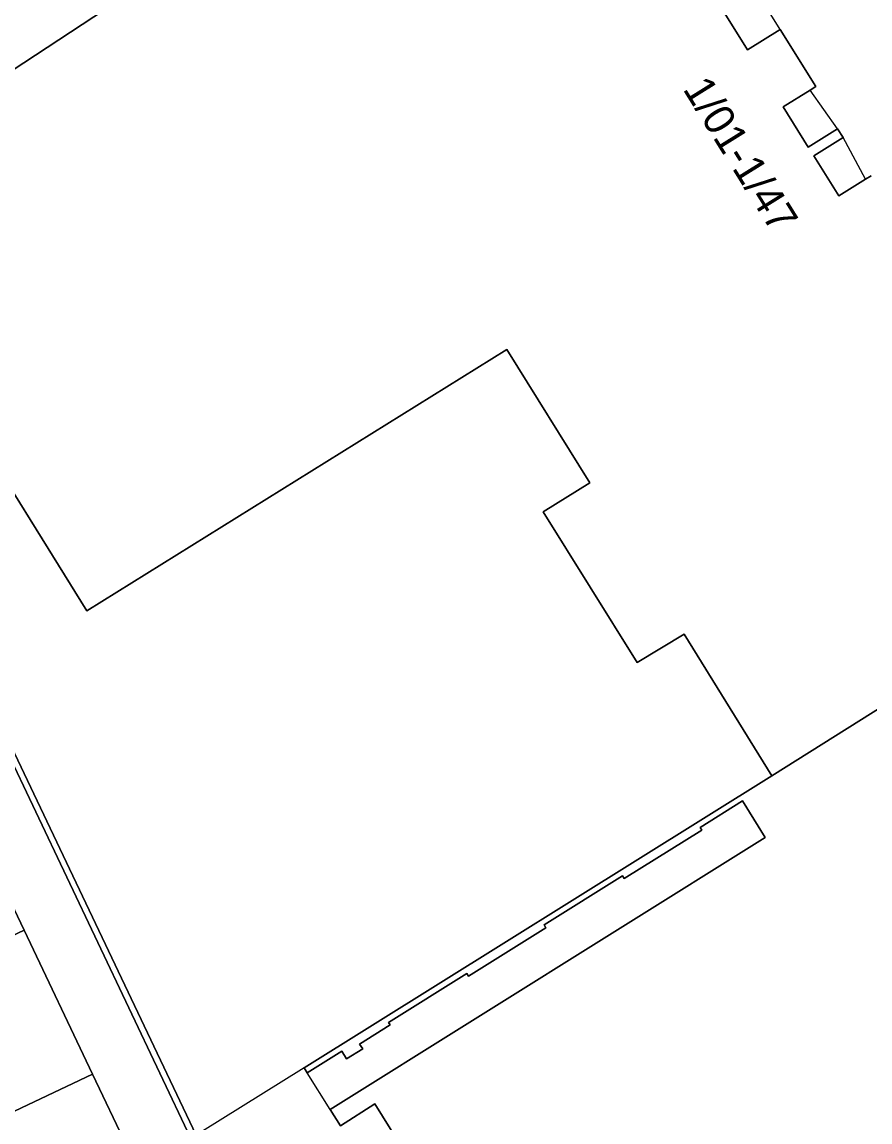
# Model space of a CAD drawing. Extents: x 159716 to 160783, y 383290 to 384031.
# Drawn here: x 160528.52 to 160556.28, y 383437.94 to 383473.96 of the extents above; entities that cross this region are included whole.
import ezdxf

# ---------------------------------------------------------------- set-up
doc = ezdxf.new("R2010")
doc.units = 0
for name, color, linetype in [('IMGEO_Erf', 7, 'Continuous'), ('IMGEO_Muur', 7, 'Continuous'), ('IMGEO_Pand', 7, 'Continuous'), ('IMGEO_Pand_nummerreeks', 7, 'Continuous'), ('IMGEO_Pand_overbouw', 7, 'Continuous'), ('IMGEO_Voetpad_open', 7, 'Continuous')]:
    doc.layers.add(name, color=color, linetype=linetype)

msp = doc.modelspace()

# ---------------------------------------------------------------- linework, layer by layer
at = {"layer": 'IMGEO_Erf'}
for points in [[(160544.704, 383431.083), (160540.077, 383438.534), (160538.946, 383437.815), (160538.61, 383438.344), (160552.852, 383447.255), (160552.112, 383448.454), (160550.721, 383447.585), (160550.774, 383447.5), (160548.23, 383445.911), (160548.177, 383445.996), (160545.616, 383444.395), (160545.674, 383444.302), (160543.138, 383442.717), (160543.085, 383442.802), (160540.524, 383441.202), (160540.577, 383441.117), (160539.576, 383440.492), (160539.677, 383440.331), (160539.151, 383440.002), (160538.992, 383440.257), (160537.856, 383439.546), (160537.756, 383439.708), (160553.072, 383449.278), (160550.2, 383453.92), (160548.666, 383452.985), (160545.588, 383457.92), (160547.111, 383458.874), (160544.398, 383463.235), (160530.644, 383454.676), (160526.581, 383461.205)], [(160527.104, 383452.48), (160534.221, 383437.504)]]:
    msp.add_lwpolyline(points, dxfattribs=at)
at = {"layer": 'IMGEO_Muur'}
msp.add_lwpolyline([(160526.938, 383452.377), (160534.047, 383437.396), (160534.221, 383437.504), (160527.104, 383452.48)], close=True, dxfattribs=at)
at = {"layer": 'IMGEO_Pand'}
for points in [[(160556.322, 383468.929), (160556.136, 383468.813), (160555.26, 383468.268), (160554.44, 383469.583), (160555.399, 383470.18), (160555.219, 383470.468), (160554.259, 383469.87), (160553.439, 383471.185), (160554.322, 383471.734), (160554.508, 383471.85), (160553.345, 383473.717), (160552.275, 383473.051), (160547.727, 383480.361)], [(160533.13, 383475.632), (160519.886, 383466.914)], [(160526.581, 383461.205), (160530.644, 383454.676), (160544.398, 383463.235), (160547.111, 383458.874), (160545.588, 383457.92), (160548.666, 383452.985), (160550.2, 383453.92), (160553.072, 383449.278), (160564.17, 383456.252)], [(160564.17, 383456.252), (160553.072, 383449.278), (160537.756, 383439.708), (160537.856, 383439.546), (160538.992, 383440.257), (160539.151, 383440.002), (160539.677, 383440.331), (160539.576, 383440.492), (160540.577, 383441.117), (160540.524, 383441.202), (160543.085, 383442.802), (160543.138, 383442.717), (160545.674, 383444.302), (160545.616, 383444.395), (160548.177, 383445.996), (160548.23, 383445.911), (160550.774, 383447.5), (160550.721, 383447.585), (160552.112, 383448.454), (160552.852, 383447.255), (160538.61, 383438.344), (160538.946, 383437.815), (160540.077, 383438.534), (160544.704, 383431.083)]]:
    msp.add_lwpolyline(points, dxfattribs=at)
for points in [[(160520.936, 383440.598), (160528.594, 383444.217), (160526.351, 383448.931), (160518.694, 383445.312)], [(160520.936, 383440.598), (160523.178, 383435.884), (160530.836, 383439.503), (160528.594, 383444.217)], [(160523.178, 383435.884), (160525.289, 383431.447), (160525.421, 383431.17), (160529.348, 383433.026), (160533.079, 383434.789), (160530.836, 383439.503)]]:
    msp.add_lwpolyline(points, close=True, dxfattribs=at)
at = {"layer": 'IMGEO_Pand_overbouw'}
for points in [[(160553.345, 383473.717), (160548.796, 383481.026), (160547.727, 383480.361), (160552.275, 383473.051)], [(160554.322, 383471.734), (160553.439, 383471.185), (160554.259, 383469.87), (160555.219, 383470.468)], [(160555.399, 383470.18), (160554.44, 383469.583), (160555.26, 383468.268), (160556.136, 383468.813)], [(160540.171, 383428.254), (160544.704, 383431.083), (160540.077, 383438.534), (160538.946, 383437.815), (160538.61, 383438.344), (160537.856, 383439.546), (160537.756, 383439.708), (160534.349, 383437.582)]]:
    msp.add_lwpolyline(points, close=True, dxfattribs=at)
at = {"layer": 'IMGEO_Voetpad_open'}
for points in [[(160519.886, 383466.914), (160533.13, 383475.632), (160537.306, 383478.38), (160537.468, 383478.133), (160545.754, 383483.551), (160546.706, 383484.142), (160546.496, 383484.568), (160545.192, 383486.582), (160543.624, 383489.08), (160540.781, 383486.936), (160534.319, 383482.179), (160527.919, 383477.37)], [(160547.727, 383480.361), (160552.275, 383473.051), (160553.345, 383473.717), (160554.508, 383471.85), (160554.322, 383471.734), (160553.439, 383471.185), (160554.259, 383469.87), (160555.219, 383470.468), (160555.399, 383470.18), (160554.44, 383469.583), (160555.26, 383468.268), (160556.136, 383468.813), (160556.322, 383468.929)]]:
    msp.add_lwpolyline(points, dxfattribs=at)
msp.add_lwpolyline([(160524.847, 383456.797), (160523.022, 383455.929), (160524.109, 383453.645), (160526.351, 383448.931), (160528.594, 383444.217), (160530.836, 383439.503), (160533.079, 383434.789), (160529.348, 383433.026), (160530.217, 383431.636), (160535.306, 383434.813), (160533.791, 383437.239), (160534.047, 383437.396), (160526.938, 383452.377)], close=True, dxfattribs=at)

# ---------------------------------------------------------------- texts
at = {"layer": 'IMGEO_Pand_nummerreeks'}
msp.add_text('1/01-1/47', height=1, rotation=301.9021, dxfattribs=at).set_placement((160550.137, 383471.771))

doc.saveas('drawing.dxf')
